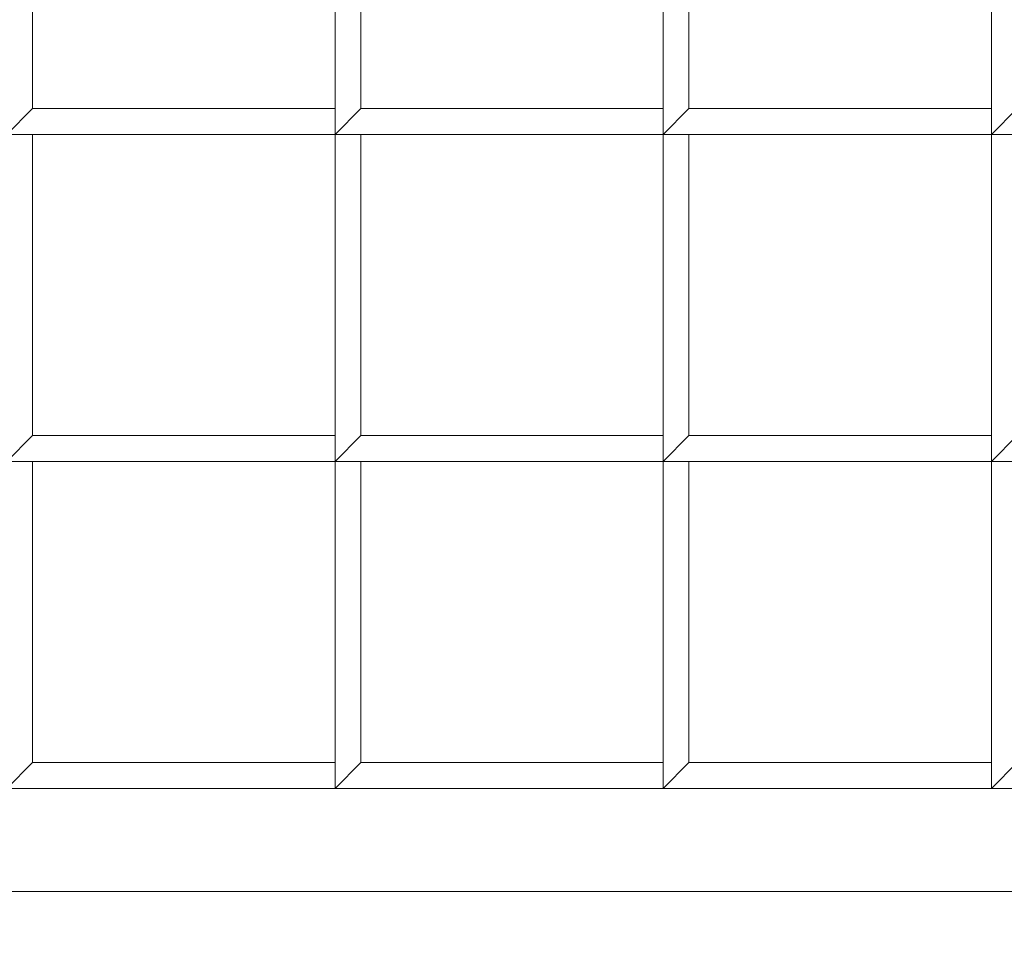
# Model space of a CAD drawing. Header units: inches. Extents: x 15 to 638, y -384 to 556.
# Tile 279 of 656: x 68.89 to 71.28, y 366.99 to 369.24. Entities that reach past the tile are written whole.
import ezdxf

# ---------------------------------------------------------------- set-up
doc = ezdxf.new("R2010")
doc.units = ezdxf.units.IN
doc.header["$MEASUREMENT"] = 0
for name, color, linetype, lineweight in [('A-CLNG', 13, 'Continuous', 9), ('A-FLOR', 192, 'Continuous', 9), ('A-ROOF', 132, 'Continuous', 9), ('M-EQPM', 90, 'Continuous', 9)]:
    doc.layers.add(name, color=color, linetype=linetype, lineweight=lineweight)

# ---------------------------------------------------------------- blocks, each defined once
blk = doc.blocks.new('Air Grill - 8_ x 16_-5608466-_3D_')
at = {"layer": 'M-EQPM'}
mesh = blk.add_polyface(dxfattribs=at)
corners = [(5.5, 9.5, 96), (-5.5, 9.5, 96), (-5.5, -9.5, 96), (5.5, -9.5, 96), (4, -8, 96), (-4, -8, 96), (-4, 8, 96), (4, 8, 96)]
mesh.append_faces([[corners[k] for k in face] for face in [(2, 5, 6, 1), (1, 6, 7, 0)]], dxfattribs={"vtx0": -1, "vtx2": -1})
mesh.append_faces([[corners[k] for k in face] for face in [(4, 5, 2, 3), (7, 4, 3, 0)]], dxfattribs={"vtx1": -1, "vtx3": -1})
mesh = blk.add_polyface(dxfattribs=at)
corners = [(5, -9, 95.75), (-5, -9, 95.75), (-5, 9, 95.75), (5, 9, 95.75), (4, 8, 95.75), (-4, 8, 95.75), (-4, -8, 95.75), (4, -8, 95.75)]
mesh.append_faces([[corners[k] for k in face] for face in [(2, 5, 6, 1), (1, 6, 7, 0)]], dxfattribs={"vtx0": -1, "vtx2": -1})
mesh.append_faces([[corners[k] for k in face] for face in [(4, 5, 2, 3), (7, 4, 3, 0)]], dxfattribs={"vtx1": -1, "vtx3": -1})
mesh = blk.add_polyface(dxfattribs=at)
corners = [(4.25, 8.25, 100), (-4.25, 8.25, 100), (-4.25, -8.25, 100), (4.25, -8.25, 100), (4, 8, 100), (4, -8, 100), (-4, -8, 100), (-4, 8, 100)]
mesh.append_faces([[corners[k] for k in face] for face in [(1, 7, 4, 0), (0, 4, 5, 3)]], dxfattribs={"vtx0": -1, "vtx2": -1})
mesh.append_faces([[corners[k] for k in face] for face in [(6, 7, 1, 2), (5, 6, 2, 3)]], dxfattribs={"vtx1": -1, "vtx3": -1})
mesh = blk.add_polyface(dxfattribs=at)
corners = [(4.25, 8.25, 96), (4.25, -8.25, 96), (-4.25, -8.25, 96), (-4.25, 8.25, 96), (4, 8, 96), (-4, 8, 96), (-4, -8, 96), (4, -8, 96)]
mesh.append_faces([[corners[k] for k in face] for face in [(2, 6, 7, 1), (1, 7, 4, 0)]], dxfattribs={"vtx0": -1, "vtx2": -1})
mesh.append_faces([[corners[k] for k in face] for face in [(5, 6, 2, 3), (4, 5, 3, 0)]], dxfattribs={"vtx1": -1, "vtx3": -1})
mesh = blk.add_polyface(dxfattribs=at)
corners = [(-4.25, 8.25, 100), (-4.25, 8.25, 96), (-4.25, -8.25, 96), (-4.25, -8.25, 100)]
mesh.append_faces([[corners[k] for k in face] for face in [(0, 1, 2, 3)]])
mesh = blk.add_polyface(dxfattribs=at)
corners = [(-4, -8, 96.75), (4, -8, 96.75), (4, 8, 96.75), (3.9375, 8, 96.75), (3.9375, -7.9375, 96.75), (-4, -7.9375, 96.75)]
mesh.append_faces([[corners[k] for k in face] for face in [(2, 3, 4, 1)]], dxfattribs={"vtx2": -1})
mesh.append_faces([[corners[k] for k in face] for face in [(4, 5, 0, 1)]], dxfattribs={"vtx3": -1})
mesh = blk.add_polyface(dxfattribs=at)
corners = [(-4, -8, 96), (-4, -7.9375, 96), (3.9375, -7.9375, 96), (3.9375, 8, 96), (4, 8, 96), (4, -8, 96)]
mesh.append_faces([[corners[k] for k in face] for face in [(0, 1, 2, 5)]], dxfattribs={"vtx2": -1})
mesh.append_faces([[corners[k] for k in face] for face in [(2, 3, 4, 5)]], dxfattribs={"vtx3": -1})
mesh = blk.add_polyface(dxfattribs=at)
corners = [(-4, -8, 95.75), (-4, 8, 95.75), (-4, 8, 96), (-4, -8, 96)]
mesh.append_faces([[corners[k] for k in face] for face in [(0, 1, 2, 3)]])
mesh = blk.add_polyface(dxfattribs=at)
corners = [(-4, -8, 100), (-4, -8, 96), (-4, 8, 96), (-4, 8, 100)]
mesh.append_faces([[corners[k] for k in face] for face in [(0, 1, 2, 3)]])
mesh = blk.add_polyface(dxfattribs=at)
corners = [(-4, -2.3594, 97), (-4, -3.1563, 97), (-3.9375, -3.1563, 97), (-3.9375, -2.4219, 97), (-3.2063, -2.4219, 97), (-3.2063, -2.3594, 97)]
mesh.append_faces([[corners[k] for k in face] for face in [(1, 2, 3, 0)]], dxfattribs={"vtx2": -1})
mesh.append_faces([[corners[k] for k in face] for face in [(3, 4, 5, 0)]], dxfattribs={"vtx3": -1})
mesh = blk.add_polyface(dxfattribs=at)
corners = [(-4, -2.3594, 96), (-3.2063, -2.3594, 96), (-3.2063, -2.4219, 96), (-3.9375, -2.4219, 96), (-3.9375, -3.1563, 96), (-4, -3.1563, 96)]
mesh.append_faces([[corners[k] for k in face] for face in [(1, 2, 3, 0)]], dxfattribs={"vtx2": -1})
mesh.append_faces([[corners[k] for k in face] for face in [(3, 4, 5, 0)]], dxfattribs={"vtx3": -1})
mesh = blk.add_polyface(dxfattribs=at)
corners = [(-4, -2.3594, 97), (-4, -2.3594, 96), (-4, -3.1563, 96), (-4, -3.1563, 97)]
mesh.append_faces([[corners[k] for k in face] for face in [(0, 1, 2, 3)]])
mesh = blk.add_polyface(dxfattribs=at)
corners = [(-3.2063, -2.3594, 97), (-3.2063, -3.1563, 97), (-3.1437, -3.1563, 97), (-3.1437, -2.4219, 97), (-2.4125, -2.4219, 97), (-2.4125, -2.3594, 97)]
mesh.append_faces([[corners[k] for k in face] for face in [(1, 2, 3, 0)]], dxfattribs={"vtx2": -1})
mesh.append_faces([[corners[k] for k in face] for face in [(3, 4, 5, 0)]], dxfattribs={"vtx3": -1})
mesh = blk.add_polyface(dxfattribs=at)
corners = [(-3.2063, -2.3594, 96), (-2.4125, -2.3594, 96), (-2.4125, -2.4219, 96), (-3.1437, -2.4219, 96), (-3.1437, -3.1563, 96), (-3.2063, -3.1563, 96)]
mesh.append_faces([[corners[k] for k in face] for face in [(1, 2, 3, 0)]], dxfattribs={"vtx2": -1})
mesh.append_faces([[corners[k] for k in face] for face in [(3, 4, 5, 0)]], dxfattribs={"vtx3": -1})
mesh = blk.add_polyface(dxfattribs=at)
corners = [(-3.2063, -2.3594, 97), (-3.2063, -2.3594, 96), (-3.2063, -3.1563, 96), (-3.2063, -3.1563, 97)]
mesh.append_faces([[corners[k] for k in face] for face in [(0, 1, 2, 3)]])
mesh = blk.add_polyface(dxfattribs=at)
corners = [(-3.2063, -2.4219, 97), (-3.2063, -2.4219, 96), (-3.2063, -2.3594, 96), (-3.2063, -2.3594, 97)]
mesh.append_faces([[corners[k] for k in face] for face in [(0, 1, 2, 3)]])
mesh = blk.add_polyface(dxfattribs=at)
corners = [(-2.4125, -2.3594, 97), (-2.4125, -3.1563, 97), (-2.35, -3.1563, 97), (-2.35, -2.4219, 97), (-1.6187, -2.4219, 97), (-1.6187, -2.3594, 97)]
mesh.append_faces([[corners[k] for k in face] for face in [(1, 2, 3, 0)]], dxfattribs={"vtx2": -1})
mesh.append_faces([[corners[k] for k in face] for face in [(3, 4, 5, 0)]], dxfattribs={"vtx3": -1})
mesh = blk.add_polyface(dxfattribs=at)
corners = [(-2.4125, -2.3594, 96), (-1.6187, -2.3594, 96), (-1.6187, -2.4219, 96), (-2.35, -2.4219, 96), (-2.35, -3.1563, 96), (-2.4125, -3.1563, 96)]
mesh.append_faces([[corners[k] for k in face] for face in [(1, 2, 3, 0)]], dxfattribs={"vtx2": -1})
mesh.append_faces([[corners[k] for k in face] for face in [(3, 4, 5, 0)]], dxfattribs={"vtx3": -1})
mesh = blk.add_polyface(dxfattribs=at)
corners = [(-2.4125, -2.3594, 97), (-2.4125, -2.3594, 96), (-2.4125, -3.1563, 96), (-2.4125, -3.1563, 97)]
mesh.append_faces([[corners[k] for k in face] for face in [(0, 1, 2, 3)]])
mesh = blk.add_polyface(dxfattribs=at)
corners = [(-2.4125, -2.4219, 97), (-2.4125, -2.4219, 96), (-2.4125, -2.3594, 96), (-2.4125, -2.3594, 97)]
mesh.append_faces([[corners[k] for k in face] for face in [(0, 1, 2, 3)]])
mesh = blk.add_polyface(dxfattribs=at)
corners = [(-3.9375, -3.1563, 97), (-3.9375, -3.1563, 96), (-3.9375, -2.4219, 96), (-3.9375, -2.4219, 97)]
mesh.append_faces([[corners[k] for k in face] for face in [(0, 1, 2, 3)]])
mesh = blk.add_polyface(dxfattribs=at)
corners = [(-3.9375, -2.4219, 97), (-3.9375, -2.4219, 96), (-3.2063, -2.4219, 96), (-3.2063, -2.4219, 97)]
mesh.append_faces([[corners[k] for k in face] for face in [(0, 1, 2, 3)]])
mesh = blk.add_polyface(dxfattribs=at)
corners = [(-3.1437, -3.1563, 97), (-3.1437, -3.1563, 96), (-3.1437, -2.4219, 96), (-3.1437, -2.4219, 97)]
mesh.append_faces([[corners[k] for k in face] for face in [(0, 1, 2, 3)]])
mesh = blk.add_polyface(dxfattribs=at)
corners = [(-3.1437, -2.4219, 97), (-3.1437, -2.4219, 96), (-2.4125, -2.4219, 96), (-2.4125, -2.4219, 97)]
mesh.append_faces([[corners[k] for k in face] for face in [(0, 1, 2, 3)]])
mesh = blk.add_polyface(dxfattribs=at)
corners = [(-2.35, -3.1563, 97), (-2.35, -3.1563, 96), (-2.35, -2.4219, 96), (-2.35, -2.4219, 97)]
mesh.append_faces([[corners[k] for k in face] for face in [(0, 1, 2, 3)]])
mesh = blk.add_polyface(dxfattribs=at)
corners = [(-2.35, -2.4219, 97), (-2.35, -2.4219, 96), (-1.6187, -2.4219, 96), (-1.6187, -2.4219, 97)]
mesh.append_faces([[corners[k] for k in face] for face in [(0, 1, 2, 3)]])
mesh = blk.add_polyface(dxfattribs=at)
corners = [(-4, -3.1563, 97), (-4, -3.1563, 96), (-3.9375, -3.1563, 96), (-3.9375, -3.1563, 97)]
mesh.append_faces([[corners[k] for k in face] for face in [(0, 1, 2, 3)]])
mesh = blk.add_polyface(dxfattribs=at)
corners = [(-4, -3.1563, 97), (-4, -3.9531, 97), (-3.9375, -3.9531, 97), (-3.9375, -3.2187, 97), (-3.2063, -3.2187, 97), (-3.2063, -3.1563, 97)]
mesh.append_faces([[corners[k] for k in face] for face in [(1, 2, 3, 0)]], dxfattribs={"vtx2": -1})
mesh.append_faces([[corners[k] for k in face] for face in [(3, 4, 5, 0)]], dxfattribs={"vtx3": -1})
mesh = blk.add_polyface(dxfattribs=at)
corners = [(-4, -3.1563, 96), (-3.2063, -3.1563, 96), (-3.2063, -3.2187, 96), (-3.9375, -3.2187, 96), (-3.9375, -3.9531, 96), (-4, -3.9531, 96)]
mesh.append_faces([[corners[k] for k in face] for face in [(1, 2, 3, 0)]], dxfattribs={"vtx2": -1})
mesh.append_faces([[corners[k] for k in face] for face in [(3, 4, 5, 0)]], dxfattribs={"vtx3": -1})
mesh = blk.add_polyface(dxfattribs=at)
corners = [(-4, -3.1563, 97), (-4, -3.1563, 96), (-4, -3.9531, 96), (-4, -3.9531, 97)]
mesh.append_faces([[corners[k] for k in face] for face in [(0, 1, 2, 3)]])
mesh = blk.add_polyface(dxfattribs=at)
corners = [(-3.2063, -3.1563, 97), (-3.2063, -3.1563, 96), (-4, -3.1563, 96), (-4, -3.1563, 97)]
mesh.append_faces([[corners[k] for k in face] for face in [(0, 1, 2, 3)]])
mesh = blk.add_polyface(dxfattribs=at)
corners = [(-3.2063, -3.1563, 97), (-3.2063, -3.1563, 96), (-3.1437, -3.1563, 96), (-3.1437, -3.1563, 97)]
mesh.append_faces([[corners[k] for k in face] for face in [(0, 1, 2, 3)]])
mesh = blk.add_polyface(dxfattribs=at)
corners = [(-3.2063, -3.1563, 97), (-3.2063, -3.9531, 97), (-3.1437, -3.9531, 97), (-3.1437, -3.2187, 97), (-2.4125, -3.2187, 97), (-2.4125, -3.1563, 97)]
mesh.append_faces([[corners[k] for k in face] for face in [(1, 2, 3, 0)]], dxfattribs={"vtx2": -1})
mesh.append_faces([[corners[k] for k in face] for face in [(3, 4, 5, 0)]], dxfattribs={"vtx3": -1})
mesh = blk.add_polyface(dxfattribs=at)
corners = [(-3.2063, -3.1563, 96), (-2.4125, -3.1563, 96), (-2.4125, -3.2187, 96), (-3.1437, -3.2187, 96), (-3.1437, -3.9531, 96), (-3.2063, -3.9531, 96)]
mesh.append_faces([[corners[k] for k in face] for face in [(1, 2, 3, 0)]], dxfattribs={"vtx2": -1})
mesh.append_faces([[corners[k] for k in face] for face in [(3, 4, 5, 0)]], dxfattribs={"vtx3": -1})
mesh = blk.add_polyface(dxfattribs=at)
corners = [(-3.2063, -3.1563, 97), (-3.2063, -3.1563, 96), (-3.2063, -3.9531, 96), (-3.2063, -3.9531, 97)]
mesh.append_faces([[corners[k] for k in face] for face in [(0, 1, 2, 3)]])
mesh = blk.add_polyface(dxfattribs=at)
corners = [(-2.4125, -3.1563, 97), (-2.4125, -3.1563, 96), (-3.2063, -3.1563, 96), (-3.2063, -3.1563, 97)]
mesh.append_faces([[corners[k] for k in face] for face in [(0, 1, 2, 3)]])
mesh = blk.add_polyface(dxfattribs=at)
corners = [(-3.2063, -3.2187, 97), (-3.2063, -3.2187, 96), (-3.2063, -3.1563, 96), (-3.2063, -3.1563, 97)]
mesh.append_faces([[corners[k] for k in face] for face in [(0, 1, 2, 3)]])
mesh = blk.add_polyface(dxfattribs=at)
corners = [(-2.4125, -3.1563, 97), (-2.4125, -3.1563, 96), (-2.35, -3.1563, 96), (-2.35, -3.1563, 97)]
mesh.append_faces([[corners[k] for k in face] for face in [(0, 1, 2, 3)]])
mesh = blk.add_polyface(dxfattribs=at)
corners = [(-2.4125, -3.1563, 97), (-2.4125, -3.9531, 97), (-2.35, -3.9531, 97), (-2.35, -3.2187, 97), (-1.6187, -3.2187, 97), (-1.6187, -3.1563, 97)]
mesh.append_faces([[corners[k] for k in face] for face in [(1, 2, 3, 0)]], dxfattribs={"vtx2": -1})
mesh.append_faces([[corners[k] for k in face] for face in [(3, 4, 5, 0)]], dxfattribs={"vtx3": -1})
mesh = blk.add_polyface(dxfattribs=at)
corners = [(-2.4125, -3.1563, 96), (-1.6187, -3.1563, 96), (-1.6187, -3.2187, 96), (-2.35, -3.2187, 96), (-2.35, -3.9531, 96), (-2.4125, -3.9531, 96)]
mesh.append_faces([[corners[k] for k in face] for face in [(1, 2, 3, 0)]], dxfattribs={"vtx2": -1})
mesh.append_faces([[corners[k] for k in face] for face in [(3, 4, 5, 0)]], dxfattribs={"vtx3": -1})
mesh = blk.add_polyface(dxfattribs=at)
corners = [(-2.4125, -3.1563, 97), (-2.4125, -3.1563, 96), (-2.4125, -3.9531, 96), (-2.4125, -3.9531, 97)]
mesh.append_faces([[corners[k] for k in face] for face in [(0, 1, 2, 3)]])
mesh = blk.add_polyface(dxfattribs=at)
corners = [(-1.6187, -3.1563, 97), (-1.6187, -3.1563, 96), (-2.4125, -3.1563, 96), (-2.4125, -3.1563, 97)]
mesh.append_faces([[corners[k] for k in face] for face in [(0, 1, 2, 3)]])
mesh = blk.add_polyface(dxfattribs=at)
corners = [(-2.4125, -3.2187, 97), (-2.4125, -3.2187, 96), (-2.4125, -3.1563, 96), (-2.4125, -3.1563, 97)]
mesh.append_faces([[corners[k] for k in face] for face in [(0, 1, 2, 3)]])
mesh = blk.add_polyface(dxfattribs=at)
corners = [(-3.9375, -3.9531, 97), (-3.9375, -3.9531, 96), (-3.9375, -3.2187, 96), (-3.9375, -3.2187, 97)]
mesh.append_faces([[corners[k] for k in face] for face in [(0, 1, 2, 3)]])
mesh = blk.add_polyface(dxfattribs=at)
corners = [(-3.9375, -3.2187, 97), (-3.9375, -3.2187, 96), (-3.2063, -3.2187, 96), (-3.2063, -3.2187, 97)]
mesh.append_faces([[corners[k] for k in face] for face in [(0, 1, 2, 3)]])
mesh = blk.add_polyface(dxfattribs=at)
corners = [(-3.1437, -3.9531, 97), (-3.1437, -3.9531, 96), (-3.1437, -3.2187, 96), (-3.1437, -3.2187, 97)]
mesh.append_faces([[corners[k] for k in face] for face in [(0, 1, 2, 3)]])
mesh = blk.add_polyface(dxfattribs=at)
corners = [(-3.1437, -3.2187, 97), (-3.1437, -3.2187, 96), (-2.4125, -3.2187, 96), (-2.4125, -3.2187, 97)]
mesh.append_faces([[corners[k] for k in face] for face in [(0, 1, 2, 3)]])
mesh = blk.add_polyface(dxfattribs=at)
corners = [(-2.35, -3.9531, 97), (-2.35, -3.9531, 96), (-2.35, -3.2187, 96), (-2.35, -3.2187, 97)]
mesh.append_faces([[corners[k] for k in face] for face in [(0, 1, 2, 3)]])
mesh = blk.add_polyface(dxfattribs=at)
corners = [(-2.35, -3.2187, 97), (-2.35, -3.2187, 96), (-1.6187, -3.2187, 96), (-1.6187, -3.2187, 97)]
mesh.append_faces([[corners[k] for k in face] for face in [(0, 1, 2, 3)]])
mesh = blk.add_polyface(dxfattribs=at)
corners = [(-4, -3.9531, 97), (-4, -3.9531, 96), (-3.9375, -3.9531, 96), (-3.9375, -3.9531, 97)]
mesh.append_faces([[corners[k] for k in face] for face in [(0, 1, 2, 3)]])
mesh = blk.add_polyface(dxfattribs=at)
corners = [(-4, -3.9531, 97), (-4, -4.75, 97), (-3.9375, -4.75, 97), (-3.9375, -4.0156, 97), (-3.2063, -4.0156, 97), (-3.2063, -3.9531, 97)]
mesh.append_faces([[corners[k] for k in face] for face in [(1, 2, 3, 0)]], dxfattribs={"vtx2": -1})
mesh.append_faces([[corners[k] for k in face] for face in [(3, 4, 5, 0)]], dxfattribs={"vtx3": -1})
mesh = blk.add_polyface(dxfattribs=at)
corners = [(-4, -3.9531, 96), (-3.2063, -3.9531, 96), (-3.2063, -4.0156, 96), (-3.9375, -4.0156, 96), (-3.9375, -4.75, 96), (-4, -4.75, 96)]
mesh.append_faces([[corners[k] for k in face] for face in [(1, 2, 3, 0)]], dxfattribs={"vtx2": -1})
mesh.append_faces([[corners[k] for k in face] for face in [(3, 4, 5, 0)]], dxfattribs={"vtx3": -1})
mesh = blk.add_polyface(dxfattribs=at)
corners = [(-4, -3.9531, 97), (-4, -3.9531, 96), (-4, -4.75, 96), (-4, -4.75, 97)]
mesh.append_faces([[corners[k] for k in face] for face in [(0, 1, 2, 3)]])
mesh = blk.add_polyface(dxfattribs=at)
corners = [(-3.2063, -3.9531, 97), (-3.2063, -3.9531, 96), (-4, -3.9531, 96), (-4, -3.9531, 97)]
mesh.append_faces([[corners[k] for k in face] for face in [(0, 1, 2, 3)]])
mesh = blk.add_polyface(dxfattribs=at)
corners = [(-3.2063, -3.9531, 97), (-3.2063, -3.9531, 96), (-3.1437, -3.9531, 96), (-3.1437, -3.9531, 97)]
mesh.append_faces([[corners[k] for k in face] for face in [(0, 1, 2, 3)]])
mesh = blk.add_polyface(dxfattribs=at)
corners = [(-3.2063, -3.9531, 97), (-3.2063, -4.75, 97), (-3.1437, -4.75, 97), (-3.1437, -4.0156, 97), (-2.4125, -4.0156, 97), (-2.4125, -3.9531, 97)]
mesh.append_faces([[corners[k] for k in face] for face in [(1, 2, 3, 0)]], dxfattribs={"vtx2": -1})
mesh.append_faces([[corners[k] for k in face] for face in [(3, 4, 5, 0)]], dxfattribs={"vtx3": -1})
mesh = blk.add_polyface(dxfattribs=at)
corners = [(-3.2063, -3.9531, 96), (-2.4125, -3.9531, 96), (-2.4125, -4.0156, 96), (-3.1437, -4.0156, 96), (-3.1437, -4.75, 96), (-3.2063, -4.75, 96)]
mesh.append_faces([[corners[k] for k in face] for face in [(1, 2, 3, 0)]], dxfattribs={"vtx2": -1})
mesh.append_faces([[corners[k] for k in face] for face in [(3, 4, 5, 0)]], dxfattribs={"vtx3": -1})
mesh = blk.add_polyface(dxfattribs=at)
corners = [(-3.2063, -3.9531, 97), (-3.2063, -3.9531, 96), (-3.2063, -4.75, 96), (-3.2063, -4.75, 97)]
mesh.append_faces([[corners[k] for k in face] for face in [(0, 1, 2, 3)]])
mesh = blk.add_polyface(dxfattribs=at)
corners = [(-2.4125, -3.9531, 97), (-2.4125, -3.9531, 96), (-3.2063, -3.9531, 96), (-3.2063, -3.9531, 97)]
mesh.append_faces([[corners[k] for k in face] for face in [(0, 1, 2, 3)]])
mesh = blk.add_polyface(dxfattribs=at)
corners = [(-3.2063, -4.0156, 97), (-3.2063, -4.0156, 96), (-3.2063, -3.9531, 96), (-3.2063, -3.9531, 97)]
mesh.append_faces([[corners[k] for k in face] for face in [(0, 1, 2, 3)]])
mesh = blk.add_polyface(dxfattribs=at)
corners = [(-2.4125, -3.9531, 97), (-2.4125, -3.9531, 96), (-2.35, -3.9531, 96), (-2.35, -3.9531, 97)]
mesh.append_faces([[corners[k] for k in face] for face in [(0, 1, 2, 3)]])
mesh = blk.add_polyface(dxfattribs=at)
corners = [(-2.4125, -3.9531, 97), (-2.4125, -4.75, 97), (-2.35, -4.75, 97), (-2.35, -4.0156, 97), (-1.6187, -4.0156, 97), (-1.6187, -3.9531, 97)]
mesh.append_faces([[corners[k] for k in face] for face in [(1, 2, 3, 0)]], dxfattribs={"vtx2": -1})
mesh.append_faces([[corners[k] for k in face] for face in [(3, 4, 5, 0)]], dxfattribs={"vtx3": -1})
mesh = blk.add_polyface(dxfattribs=at)
corners = [(-2.4125, -3.9531, 96), (-1.6187, -3.9531, 96), (-1.6187, -4.0156, 96), (-2.35, -4.0156, 96), (-2.35, -4.75, 96), (-2.4125, -4.75, 96)]
mesh.append_faces([[corners[k] for k in face] for face in [(1, 2, 3, 0)]], dxfattribs={"vtx2": -1})
mesh.append_faces([[corners[k] for k in face] for face in [(3, 4, 5, 0)]], dxfattribs={"vtx3": -1})
mesh = blk.add_polyface(dxfattribs=at)
corners = [(-2.4125, -3.9531, 97), (-2.4125, -3.9531, 96), (-2.4125, -4.75, 96), (-2.4125, -4.75, 97)]
mesh.append_faces([[corners[k] for k in face] for face in [(0, 1, 2, 3)]])
mesh = blk.add_polyface(dxfattribs=at)
corners = [(-1.6187, -3.9531, 97), (-1.6187, -3.9531, 96), (-2.4125, -3.9531, 96), (-2.4125, -3.9531, 97)]
mesh.append_faces([[corners[k] for k in face] for face in [(0, 1, 2, 3)]])
mesh = blk.add_polyface(dxfattribs=at)
corners = [(-2.4125, -4.0156, 97), (-2.4125, -4.0156, 96), (-2.4125, -3.9531, 96), (-2.4125, -3.9531, 97)]
mesh.append_faces([[corners[k] for k in face] for face in [(0, 1, 2, 3)]])
mesh = blk.add_polyface(dxfattribs=at)
corners = [(-3.9375, -4.75, 97), (-3.9375, -4.75, 96), (-3.9375, -4.0156, 96), (-3.9375, -4.0156, 97)]
mesh.append_faces([[corners[k] for k in face] for face in [(0, 1, 2, 3)]])
mesh = blk.add_polyface(dxfattribs=at)
corners = [(-3.9375, -4.0156, 97), (-3.9375, -4.0156, 96), (-3.2063, -4.0156, 96), (-3.2063, -4.0156, 97)]
mesh.append_faces([[corners[k] for k in face] for face in [(0, 1, 2, 3)]])
mesh = blk.add_polyface(dxfattribs=at)
corners = [(-3.1437, -4.75, 97), (-3.1437, -4.75, 96), (-3.1437, -4.0156, 96), (-3.1437, -4.0156, 97)]
mesh.append_faces([[corners[k] for k in face] for face in [(0, 1, 2, 3)]])
mesh = blk.add_polyface(dxfattribs=at)
corners = [(-3.1437, -4.0156, 97), (-3.1437, -4.0156, 96), (-2.4125, -4.0156, 96), (-2.4125, -4.0156, 97)]
mesh.append_faces([[corners[k] for k in face] for face in [(0, 1, 2, 3)]])
mesh = blk.add_polyface(dxfattribs=at)
corners = [(-2.35, -4.75, 97), (-2.35, -4.75, 96), (-2.35, -4.0156, 96), (-2.35, -4.0156, 97)]
mesh.append_faces([[corners[k] for k in face] for face in [(0, 1, 2, 3)]])
mesh = blk.add_polyface(dxfattribs=at)
corners = [(-2.35, -4.0156, 97), (-2.35, -4.0156, 96), (-1.6187, -4.0156, 96), (-1.6187, -4.0156, 97)]
mesh.append_faces([[corners[k] for k in face] for face in [(0, 1, 2, 3)]])
mesh = blk.add_polyface(dxfattribs=at)
corners = [(-4, -4.75, 97), (-4, -4.75, 96), (-3.9375, -4.75, 96), (-3.9375, -4.75, 97)]
mesh.append_faces([[corners[k] for k in face] for face in [(0, 1, 2, 3)]])
mesh = blk.add_polyface(dxfattribs=at)
corners = [(-4, -4.75, 97), (-4, -5.5469, 97), (-3.9375, -5.5469, 97), (-3.9375, -4.8125, 97), (-3.2063, -4.8125, 97), (-3.2063, -4.75, 97)]
mesh.append_faces([[corners[k] for k in face] for face in [(1, 2, 3, 0)]], dxfattribs={"vtx2": -1})
mesh.append_faces([[corners[k] for k in face] for face in [(3, 4, 5, 0)]], dxfattribs={"vtx3": -1})
mesh = blk.add_polyface(dxfattribs=at)
corners = [(-4, -4.75, 96), (-3.2063, -4.75, 96), (-3.2063, -4.8125, 96), (-3.9375, -4.8125, 96), (-3.9375, -5.5469, 96), (-4, -5.5469, 96)]
mesh.append_faces([[corners[k] for k in face] for face in [(1, 2, 3, 0)]], dxfattribs={"vtx2": -1})
mesh.append_faces([[corners[k] for k in face] for face in [(3, 4, 5, 0)]], dxfattribs={"vtx3": -1})
mesh = blk.add_polyface(dxfattribs=at)
corners = [(-4, -4.75, 97), (-4, -4.75, 96), (-4, -5.5469, 96), (-4, -5.5469, 97)]
mesh.append_faces([[corners[k] for k in face] for face in [(0, 1, 2, 3)]])
mesh = blk.add_polyface(dxfattribs=at)
corners = [(-3.2063, -4.75, 97), (-3.2063, -4.75, 96), (-4, -4.75, 96), (-4, -4.75, 97)]
mesh.append_faces([[corners[k] for k in face] for face in [(0, 1, 2, 3)]])
mesh = blk.add_polyface(dxfattribs=at)
corners = [(-3.2063, -4.75, 97), (-3.2063, -4.75, 96), (-3.1437, -4.75, 96), (-3.1437, -4.75, 97)]
mesh.append_faces([[corners[k] for k in face] for face in [(0, 1, 2, 3)]])
mesh = blk.add_polyface(dxfattribs=at)
corners = [(-3.2063, -4.75, 97), (-3.2063, -5.5469, 97), (-3.1437, -5.5469, 97), (-3.1437, -4.8125, 97), (-2.4125, -4.8125, 97), (-2.4125, -4.75, 97)]
mesh.append_faces([[corners[k] for k in face] for face in [(1, 2, 3, 0)]], dxfattribs={"vtx2": -1})
mesh.append_faces([[corners[k] for k in face] for face in [(3, 4, 5, 0)]], dxfattribs={"vtx3": -1})
mesh = blk.add_polyface(dxfattribs=at)
corners = [(-3.2063, -4.75, 96), (-2.4125, -4.75, 96), (-2.4125, -4.8125, 96), (-3.1437, -4.8125, 96), (-3.1437, -5.5469, 96), (-3.2063, -5.5469, 96)]
mesh.append_faces([[corners[k] for k in face] for face in [(1, 2, 3, 0)]], dxfattribs={"vtx2": -1})
mesh.append_faces([[corners[k] for k in face] for face in [(3, 4, 5, 0)]], dxfattribs={"vtx3": -1})
mesh = blk.add_polyface(dxfattribs=at)
corners = [(-3.2063, -4.75, 97), (-3.2063, -4.75, 96), (-3.2063, -5.5469, 96), (-3.2063, -5.5469, 97)]
mesh.append_faces([[corners[k] for k in face] for face in [(0, 1, 2, 3)]])
mesh = blk.add_polyface(dxfattribs=at)
corners = [(-2.4125, -4.75, 97), (-2.4125, -4.75, 96), (-3.2063, -4.75, 96), (-3.2063, -4.75, 97)]
mesh.append_faces([[corners[k] for k in face] for face in [(0, 1, 2, 3)]])
mesh = blk.add_polyface(dxfattribs=at)
corners = [(-3.2063, -4.8125, 97), (-3.2063, -4.8125, 96), (-3.2063, -4.75, 96), (-3.2063, -4.75, 97)]
mesh.append_faces([[corners[k] for k in face] for face in [(0, 1, 2, 3)]])
mesh = blk.add_polyface(dxfattribs=at)
corners = [(-2.4125, -4.75, 97), (-2.4125, -4.75, 96), (-2.35, -4.75, 96), (-2.35, -4.75, 97)]
mesh.append_faces([[corners[k] for k in face] for face in [(0, 1, 2, 3)]])
mesh = blk.add_polyface(dxfattribs=at)
corners = [(-2.4125, -4.75, 97), (-2.4125, -5.5469, 97), (-2.35, -5.5469, 97), (-2.35, -4.8125, 97), (-1.6187, -4.8125, 97), (-1.6187, -4.75, 97)]
mesh.append_faces([[corners[k] for k in face] for face in [(1, 2, 3, 0)]], dxfattribs={"vtx2": -1})
mesh.append_faces([[corners[k] for k in face] for face in [(3, 4, 5, 0)]], dxfattribs={"vtx3": -1})
mesh = blk.add_polyface(dxfattribs=at)
corners = [(-2.4125, -4.75, 96), (-1.6187, -4.75, 96), (-1.6187, -4.8125, 96), (-2.35, -4.8125, 96), (-2.35, -5.5469, 96), (-2.4125, -5.5469, 96)]
mesh.append_faces([[corners[k] for k in face] for face in [(1, 2, 3, 0)]], dxfattribs={"vtx2": -1})
mesh.append_faces([[corners[k] for k in face] for face in [(3, 4, 5, 0)]], dxfattribs={"vtx3": -1})
mesh = blk.add_polyface(dxfattribs=at)
corners = [(-2.4125, -4.75, 97), (-2.4125, -4.75, 96), (-2.4125, -5.5469, 96), (-2.4125, -5.5469, 97)]
mesh.append_faces([[corners[k] for k in face] for face in [(0, 1, 2, 3)]])
mesh = blk.add_polyface(dxfattribs=at)
corners = [(-1.6187, -4.75, 97), (-1.6187, -4.75, 96), (-2.4125, -4.75, 96), (-2.4125, -4.75, 97)]
mesh.append_faces([[corners[k] for k in face] for face in [(0, 1, 2, 3)]])
mesh = blk.add_polyface(dxfattribs=at)
corners = [(-2.4125, -4.8125, 97), (-2.4125, -4.8125, 96), (-2.4125, -4.75, 96), (-2.4125, -4.75, 97)]
mesh.append_faces([[corners[k] for k in face] for face in [(0, 1, 2, 3)]])

msp = doc.modelspace()

# ---------------------------------------------------------------- block references
at = {"layer": 'M-EQPM', "rotation": 89.9999999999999}
msp.add_blockref('Air Grill - 8_ x 16_-5608466-_3D_', (66.5, 371.375, 12), dxfattribs=at)

# ---------------------------------------------------------------- meshes
at = {"layer": 'A-CLNG'}
mesh = msp.add_polyface(dxfattribs=at)
corners = [(91.4919, 444.875, 110.0472), (33.9919, 444.875, 110.0472), (33.9919, 275.5, 110.0472), (91.4919, 275.5, 110.0472), (58.25, 375.625, 110.0472), (74.75, 375.625, 110.0472), (74.75, 367.125, 110.0472), (58.25, 367.125, 110.0472)]
mesh.append_faces([[corners[k] for k in face] for face in [(0, 5, 6, 3), (3, 6, 7, 2)]], dxfattribs={"vtx0": -1, "vtx2": -1})
mesh.append_faces([[corners[k] for k in face] for face in [(4, 5, 0, 1), (7, 4, 1, 2)]], dxfattribs={"vtx1": -1, "vtx3": -1})
mesh = msp.add_polyface(dxfattribs=at)
corners = [(33.9919, 444.875, 108), (91.4919, 444.875, 108), (91.4919, 275.5, 108), (33.9919, 275.5, 108), (90.7419, 359.125, 108), (44.7419, 359.125, 108), (44.7419, 349.125, 108), (90.7419, 349.125, 108), (90.7419, 430.375, 108), (44.7419, 430.375, 108), (44.7419, 408.375, 108), (90.7419, 408.375, 108), (74.75, 375.625, 108), (58.25, 375.625, 108), (58.25, 367.125, 108), (74.75, 367.125, 108)]
mesh.append_faces([[corners[k] for k in face] for face in [(12, 11, 4, 15)]], dxfattribs={"vtx0": -1, "vtx1": -1, "vtx2": -1})
mesh.append_faces([[corners[k] for k in face] for face in [(5, 10, 13, 14)]], dxfattribs={"vtx0": -1, "vtx1": -1, "vtx3": -1})
mesh.append_faces([[corners[k] for k in face] for face in [(9, 0, 1, 8), (5, 14, 15, 4), (2, 7, 4, 1)]], dxfattribs={"vtx0": -1, "vtx2": -1})
mesh.append_faces([[corners[k] for k in face] for face in [(0, 9, 10, 5)]], dxfattribs={"vtx0": -1, "vtx2": -1, "vtx3": -1})
mesh.append_faces([[corners[k] for k in face] for face in [(11, 8, 1, 4)]], dxfattribs={"vtx1": -1, "vtx2": -1, "vtx3": -1})
mesh.append_faces([[corners[k] for k in face] for face in [(12, 13, 10, 11), (2, 3, 6, 7), (5, 6, 3, 0)]], dxfattribs={"vtx1": -1, "vtx3": -1})
mesh = msp.add_polyface(dxfattribs=at)
corners = [(74.75, 367.125, 108), (58.25, 367.125, 108), (58.25, 367.125, 110.0472), (74.75, 367.125, 110.0472)]
mesh.append_faces([[corners[k] for k in face] for face in [(0, 1, 2, 3)]])
at = {"layer": 'A-FLOR'}
mesh = msp.add_polyface(dxfattribs=at)
corners = [(34.9919, -40.32, -2), (35.9919, -40.32, -2), (35.9919, 270, -2), (33.9919, 270, -2), (33.9919, 351, -2), (31.9919, 351, -2), (31.9919, 443, -2), (171.25, 443, -2), (171.25, 444, -2), (478.25, 444, -2), (478.25, 445.5, -2), (612, 445.5, -2), (612, 273.5, -2), (610, 273.5, -2), (610, -38.57, -2), (614.75, -38.57, -2), (614.75, -307.5, -2), (528, -307.5, -2), (528, -314.25, -2), (184.75, -314.25, -2), (184.75, -279.55, -2), (109.75, -279.55, -2), (109.75, -229.75, -2), (132.5, -229.75, -2), (132.5, -176.25, -2), (34.9919, -176.25, -2)]
mesh.append_faces([[corners[k] for k in face] for face in [(14, 17, 24)]], dxfattribs={"vtx0": -1, "vtx1": -1, "vtx2": -1})
mesh.append_faces([[corners[k] for k in face] for face in [(20, 23, 24, 17)]], dxfattribs={"vtx0": -1, "vtx2": -1, "vtx3": -1})
mesh.append_faces([[corners[k] for k in face] for face in [(19, 20, 17, 18)]], dxfattribs={"vtx1": -1})
mesh.append_faces([[corners[k] for k in face] for face in [(1, 2, 14, 24), (13, 14, 2, 7)]], dxfattribs={"vtx1": -1, "vtx2": -1, "vtx3": -1})
mesh.append_faces([[corners[k] for k in face] for face in [(25, 0, 1, 24), (21, 22, 23, 20), (9, 10, 11)]], dxfattribs={"vtx2": -1})
mesh.append_faces([[corners[k] for k in face] for face in [(2, 3, 4, 7), (7, 8, 9, 13), (11, 12, 13, 9)]], dxfattribs={"vtx2": -1, "vtx3": -1})
mesh.append_faces([[corners[k] for k in face] for face in [(4, 5, 6, 7), (14, 15, 16, 17)]], dxfattribs={"vtx3": -1})
mesh = msp.add_polyface(dxfattribs=at)
corners = [(34.9919, -40.32), (34.9919, -176.25), (132.5, -176.25), (132.5, -229.75), (109.75, -229.75), (109.75, -279.55), (184.75, -279.55), (184.75, -314.25), (528, -314.25), (528, -307.5), (614.75, -307.5), (614.75, -38.57), (610, -38.57), (610, 273.5), (612, 273.5), (612, 445.5), (478.25, 445.5), (478.25, 444), (171.25, 444), (171.25, 443), (31.9919, 443), (31.9919, 351), (33.9919, 351), (33.9919, 270), (35.9919, 270), (35.9919, -40.32)]
mesh.append_faces([[corners[k] for k in face] for face in [(9, 6, 7, 8)]], dxfattribs={"vtx0": -1})
mesh.append_faces([[corners[k] for k in face] for face in [(3, 6, 2)]], dxfattribs={"vtx0": -1, "vtx1": -1})
mesh.append_faces([[corners[k] for k in face] for face in [(2, 6, 9, 12)]], dxfattribs={"vtx0": -1, "vtx1": -1, "vtx2": -1, "vtx3": -1})
mesh.append_faces([[corners[k] for k in face] for face in [(24, 12, 13, 19), (12, 24, 25, 2)]], dxfattribs={"vtx0": -1, "vtx2": -1, "vtx3": -1})
mesh.append_faces([[corners[k] for k in face] for face in [(16, 17, 15)]], dxfattribs={"vtx1": -1})
mesh.append_faces([[corners[k] for k in face] for face in [(10, 11, 12, 9), (20, 21, 22, 19)]], dxfattribs={"vtx2": -1})
mesh.append_faces([[corners[k] for k in face] for face in [(13, 14, 15, 17), (17, 18, 19, 13), (22, 23, 24, 19)]], dxfattribs={"vtx2": -1, "vtx3": -1})
mesh.append_faces([[corners[k] for k in face] for face in [(3, 4, 5, 6), (25, 0, 1, 2)]], dxfattribs={"vtx3": -1})
at = {"layer": 'A-ROOF'}
mesh = msp.add_polyface(dxfattribs=at)
corners = [(614, 445.5, 132), (614, -33.5, 132), (33.9919, -33.5, 132), (33.9919, 445.5, 132)]
mesh.append_faces([[corners[k] for k in face] for face in [(0, 1, 2, 3)]])
mesh = msp.add_polyface(dxfattribs=at)
corners = [(33.9919, 445.5, 143.5), (33.9919, -33.5, 143.5), (614, -33.5, 143.5), (614, 445.5, 143.5)]
mesh.append_faces([[corners[k] for k in face] for face in [(0, 1, 2, 3)]])

doc.saveas('drawing.dxf')
